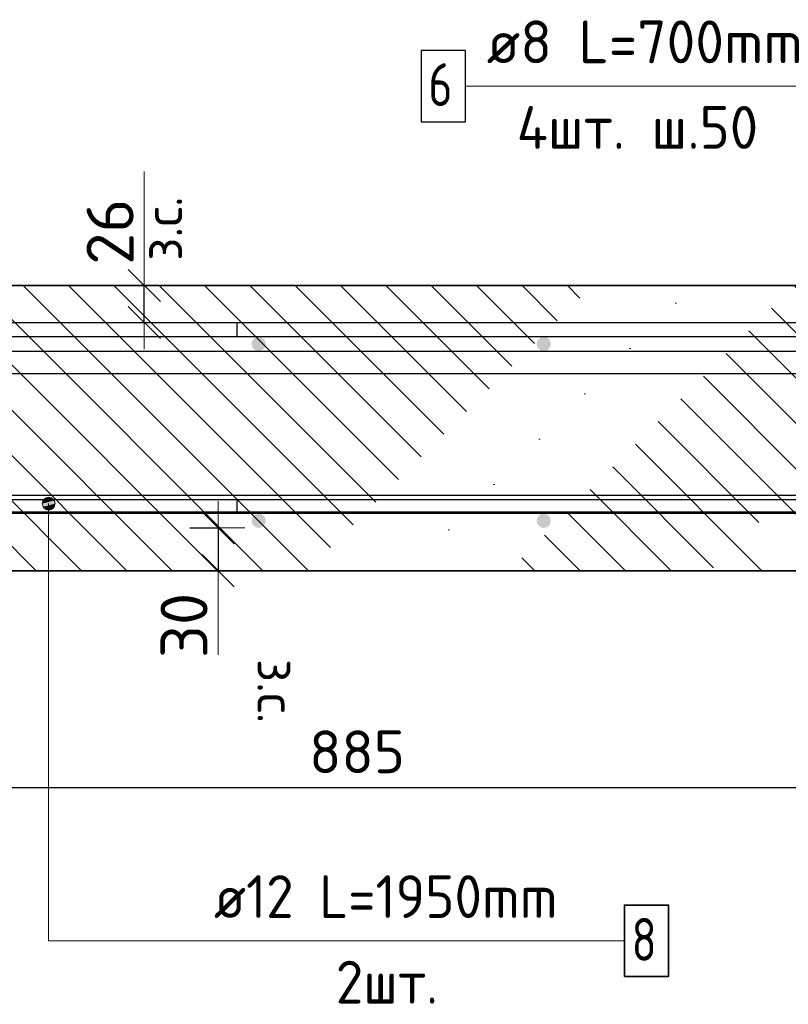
# Model space of a CAD drawing. Header units: metres. Extents: x -38 to 97, y -15 to 21.
# Tile 259 of 276: x 87.705 to 88.245, y -5.735 to -5.044. Entities that reach past the tile are written whole.
import ezdxf

# ---------------------------------------------------------------- set-up
doc = ezdxf.new("R2010")
doc.units = ezdxf.units.M
doc.header["$PDMODE"] = 65
for name, color, linetype, lineweight in [('XR$4$Арм. стержнями верхней зоны', 180, 'Continuous', 35), ('XR$4$Арм. стержнями нижней зоны', 180, 'Continuous', 35), ('XR$4$Арм.стержн. Арматура края', 96, 'Continuous', 35), ('XR$4$Арм.стержн. Хомут', 240, 'Continuous', 35), ('XR$4$Арм.стержн.горизонт. 1', 180, 'Continuous', 35), ('XR$4$Арм.стержн.горизонт. 2', 202, 'Continuous', 35), ('XR$4$Размерная линия (1)', 7, 'Continuous', 13), ('XR$4$Размерная линия_ общее', 7, 'Continuous', 13), ('XR$5$Арм. стержнями верхней зоны', 180, 'Continuous', 35), ('XR$5$Арм. стержнями нижней зоны', 180, 'Continuous', 35), ('XR$5$Арм.стержн. Арматура края', 96, 'Continuous', 35), ('XR$5$Арм.стержн. Хомут', 240, 'Continuous', 35), ('XR$5$Арм.стержн.горизонт. 1', 180, 'Continuous', 35), ('XR$5$Арм.стержн.горизонт. 2', 202, 'Continuous', 35), ('XR$5$Размерная линия (1)', 7, 'Continuous', 13), ('XR$5$Размерная линия_ общее', 7, 'Continuous', 13)]:
    doc.layers.add(name, color=color, linetype=linetype, lineweight=lineweight)
doc.styles.add('ISOCPEUR', font='txt')
doc.dimstyles.new('DIMSTYLE_11', dxfattribs={"dimtxt": 0.033, "dimasz": 0.0375, "dimexe": 0, "dimexo": 0, "dimgap": 0.0165, "dimtad": 2, "dimdec": 0, "dimlfac": 1000, "dimrnd": 1, "dimzin": 12, "dimdsep": 46, "dimtxsty": 'ISOCPEUR', "dimblk1": 'ALL_ML_STRICH', "dimblk2": 'ALL_ML_STRICH', "dimsah": 1, "dimcen": 0, "dimclrd": 7, "dimclre": 256, "dimclrt": 7, "dimadec": 0, "dimazin": 0, "dimtfac": 1, "dimtdec": 0, "dimtix": 1, "dimtmove": 2, "dimatfit": 3, "dimfxl": 0, "dimtvp": 1.2, "dimtzin": 0, "dimlwd": 0, "dimlwe": -3, "dimarcsym": 0})
doc.dimstyles.new('DIMSTYLE_24', dxfattribs={"dimtxt": 0.03, "dimasz": 0.03, "dimexe": 0, "dimexo": 0, "dimgap": 0.015, "dimtad": 2, "dimdec": 0, "dimlfac": 1000, "dimrnd": 5, "dimzin": 12, "dimdsep": 46, "dimtxsty": 'ISOCPEUR', "dimblk1": 'ALL_ML_STRICH', "dimblk2": 'ALL_ML_STRICH', "dimsah": 1, "dimcen": 0, "dimclrd": 7, "dimclre": 256, "dimclrt": 7, "dimadec": 0, "dimazin": 0, "dimtfac": 1, "dimtdec": 0, "dimtix": 1, "dimtmove": 2, "dimatfit": 3, "dimfxl": 0, "dimtzin": 0, "dimlwd": 0, "dimlwe": -3, "dimarcsym": 0})
pattern_1 = [(135, (0, 0), (-0.031819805, -0.031819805), [0.4, -0.05, 0, -0.05]), (135, (-0.01591, -0.01591), (-0.031819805, -0.031819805), [0.8, -0.1, 0.1, -0.1])]

# ---------------------------------------------------------------- blocks, each defined once
blk = doc.blocks.new('ALL_ML_STRICH')
at = {"color": 0, "linetype": 'ByBlock', "lineweight": -2}
for p, q in [((0, -0.5), (0, 0.5)), ((-0.3, -0.3), (0.3, 0.3)), ((-1, 0), (0.5, 0))]:
    blk.add_line(p, q, dxfattribs=at)
blk = doc.blocks.new('*D366')
at = {"layer": 'DEFPOINTS', "color": 7, "linetype": 'Continuous', "lineweight": 13, "transparency": 33554687}
for p in [(87.80471, -5.40081), (87.8447, -5.40081), (87.80471, -5.43081)]:
    blk.add_point(p, dxfattribs=at)
at = {"layer": 'XR$4$Размерная линия_ общее', "color": 253, "linetype": 'Continuous', "lineweight": -2, "true_color": 0xa0a0a0, "transparency": 33554687}
for p, q in [((87.82471, -5.40081), (87.8447, -5.40081)), ((87.82471, -5.43081), (87.8447, -5.43081))]:
    blk.add_line(p, q, dxfattribs=at)
at = {"layer": 'XR$4$Размерная линия_ общее', "color": 7, "linetype": 'Continuous', "lineweight": -2, "transparency": 33554687}
blk.add_line((87.8447, -5.40081), (87.8447, -5.43081), dxfattribs=at)
at = {"layer": 'XR$4$Размерная линия_ общее', "color": 7, "linetype": 'Continuous', "lineweight": 13, "transparency": 33554687, "xscale": 0.0375, "yscale": 0.0375, "zscale": 0.0375}
for p, rotation in [((87.8447, -5.40081), 90), ((87.8447, -5.43081), 270)]:
    blk.add_blockref('ALL_ML_STRICH', p, dxfattribs=dict(at, rotation=rotation))
at = {"layer": 'XR$4$Размерная линия_ общее', "color": 7, "linetype": 'Continuous', "lineweight": 13, "transparency": 33554687, "insert": (87.8207, -5.46923), "char_height": 0.033, "width": 0.066, "attachment_point": 5, "rotation": 90, "style": 'ISOCPEUR'}
blk.add_mtext('\\A1;{30}', dxfattribs=at)
at = {"layer": 'XR$4$Размерная линия_ общее', "color": 7, "linetype": 'Continuous', "lineweight": 13, "transparency": 33554687, "insert": (87.89924, -5.49272), "char_height": 0.027, "width": 0.00135, "attachment_point": 1, "rotation": 270, "line_spacing_factor": 0.60241, "style": 'ISOCPEUR'}
blk.add_mtext('з.с.', dxfattribs=at)
blk = doc.blocks.new('*D475')
at = {"layer": 'DEFPOINTS', "color": 7, "linetype": 'Continuous', "lineweight": 13, "transparency": 33554687}
for p in [(87.75284, -5.23081), (87.75284, -5.25681), (87.79283, -5.25681)]:
    blk.add_point(p, dxfattribs=at)
at = {"layer": 'XR$4$Размерная линия_ общее', "color": 253, "linetype": 'Continuous', "lineweight": -2, "true_color": 0xa0a0a0, "transparency": 33554687}
for p, q in [((87.77284, -5.23081), (87.79283, -5.23081)), ((87.77284, -5.25681), (87.79283, -5.25681))]:
    blk.add_line(p, q, dxfattribs=at)
at = {"layer": 'XR$4$Размерная линия_ общее', "color": 7, "linetype": 'Continuous', "lineweight": -2, "transparency": 33554687}
blk.add_line((87.79283, -5.25681), (87.79283, -5.23081), dxfattribs=at)
at = {"layer": 'XR$4$Размерная линия_ общее', "color": 7, "linetype": 'Continuous', "lineweight": 13, "transparency": 33554687, "xscale": 0.0375, "yscale": 0.0375, "zscale": 0.0375}
for p, rotation in [((87.79283, -5.23081), 90), ((87.79283, -5.25681), 270)]:
    blk.add_blockref('ALL_ML_STRICH', p, dxfattribs=dict(at, rotation=rotation))
at = {"layer": 'XR$4$Размерная линия_ общее', "color": 7, "linetype": 'Continuous', "lineweight": 13, "transparency": 33554687, "insert": (87.79236, -5.21345), "char_height": 0.027, "width": 0.00135, "attachment_point": 1, "rotation": 90, "line_spacing_factor": 0.60241, "style": 'ISOCPEUR'}
blk.add_mtext('з.с.', dxfattribs=at)
at = {"layer": 'XR$4$Размерная линия_ общее', "color": 7, "linetype": 'Continuous', "lineweight": 13, "transparency": 33554687, "insert": (87.76883, -5.19308), "char_height": 0.033, "width": 0.066, "attachment_point": 5, "rotation": 90, "style": 'ISOCPEUR'}
blk.add_mtext('\\A1;{26}', dxfattribs=at)
blk = doc.blocks.new('*D521')
at = {"layer": 'DEFPOINTS', "color": 7, "linetype": 'Continuous', "lineweight": 13, "transparency": 33554687}
for p in [(87.49808, -5.37781), (88.38308, -5.43081), (87.49808, -5.58282)]:
    blk.add_point(p, dxfattribs=at)
at = {"layer": 'XR$4$Размерная линия (1)', "color": 9, "linetype": 'Continuous', "lineweight": -2, "true_color": 0xc7c7c7, "transparency": 33554687}
for p, q in [((87.49808, -5.39781), (87.49808, -5.58282)), ((88.38308, -5.45081), (88.38308, -5.58282))]:
    blk.add_line(p, q, dxfattribs=at)
at = {"layer": 'XR$4$Размерная линия (1)', "color": 7, "linetype": 'Continuous', "lineweight": -2, "transparency": 33554687}
blk.add_line((87.49808, -5.58282), (88.38308, -5.58282), dxfattribs=at)
at = {"layer": 'XR$4$Размерная линия (1)', "color": 7, "linetype": 'Continuous', "lineweight": 13, "transparency": 33554687, "xscale": 0.03, "yscale": 0.03, "zscale": 0.03, "rotation": 180}
blk.add_blockref('ALL_ML_STRICH', (87.49808, -5.58282), dxfattribs=at)
at = {"layer": 'XR$4$Размерная линия (1)', "color": 7, "linetype": 'Continuous', "lineweight": 13, "transparency": 33554687, "xscale": 0.03, "yscale": 0.03, "zscale": 0.03}
blk.add_blockref('ALL_ML_STRICH', (88.38308, -5.58282), dxfattribs=at)
at = {"layer": 'XR$4$Размерная линия (1)', "color": 7, "linetype": 'Continuous', "lineweight": 13, "transparency": 33554687, "insert": (87.94208, -5.55782), "char_height": 0.03, "width": 0.09, "attachment_point": 5, "style": 'ISOCPEUR'}
blk.add_mtext('\\A1;{885}', dxfattribs=at)
blk = doc.blocks.new('*D752')
at = {"layer": 'DEFPOINTS', "color": 7, "linetype": 'Continuous', "lineweight": 13, "transparency": 33554687}
for p in [(87.80471, -5.40081), (87.8447, -5.40081), (87.80471, -5.43081)]:
    blk.add_point(p, dxfattribs=at)
at = {"layer": 'XR$5$Размерная линия_ общее', "color": 253, "linetype": 'Continuous', "lineweight": -2, "true_color": 0xa0a0a0, "transparency": 33554687}
for p, q in [((87.82471, -5.40081), (87.8447, -5.40081)), ((87.82471, -5.43081), (87.8447, -5.43081))]:
    blk.add_line(p, q, dxfattribs=at)
at = {"layer": 'XR$5$Размерная линия_ общее', "color": 7, "linetype": 'Continuous', "lineweight": -2, "transparency": 33554687}
blk.add_line((87.8447, -5.40081), (87.8447, -5.43081), dxfattribs=at)
at = {"layer": 'XR$5$Размерная линия_ общее', "color": 7, "linetype": 'Continuous', "lineweight": 13, "transparency": 33554687, "xscale": 0.0375, "yscale": 0.0375, "zscale": 0.0375}
for p, rotation in [((87.8447, -5.40081), 90), ((87.8447, -5.43081), 270)]:
    blk.add_blockref('ALL_ML_STRICH', p, dxfattribs=dict(at, rotation=rotation))
at = {"layer": 'XR$5$Размерная линия_ общее', "color": 7, "linetype": 'Continuous', "lineweight": 13, "transparency": 33554687, "insert": (87.8207, -5.46923), "char_height": 0.033, "width": 0.066, "attachment_point": 5, "rotation": 90, "style": 'ISOCPEUR'}
blk.add_mtext('\\A1;{30}', dxfattribs=at)
at = {"layer": 'XR$5$Размерная линия_ общее', "color": 7, "linetype": 'Continuous', "lineweight": 13, "transparency": 33554687, "insert": (87.89924, -5.49272), "char_height": 0.027, "width": 0.00135, "attachment_point": 1, "rotation": 270, "line_spacing_factor": 0.60241, "style": 'ISOCPEUR'}
blk.add_mtext('з.с.', dxfattribs=at)
blk = doc.blocks.new('*D798')
at = {"layer": 'DEFPOINTS', "color": 7, "linetype": 'Continuous', "lineweight": 13, "transparency": 33554687}
for p in [(87.75284, -5.23081), (87.75284, -5.25681), (87.79283, -5.25681)]:
    blk.add_point(p, dxfattribs=at)
at = {"layer": 'XR$5$Размерная линия_ общее', "color": 253, "linetype": 'Continuous', "lineweight": -2, "true_color": 0xa0a0a0, "transparency": 33554687}
for p, q in [((87.77284, -5.23081), (87.79283, -5.23081)), ((87.77284, -5.25681), (87.79283, -5.25681))]:
    blk.add_line(p, q, dxfattribs=at)
at = {"layer": 'XR$5$Размерная линия_ общее', "color": 7, "linetype": 'Continuous', "lineweight": -2, "transparency": 33554687}
blk.add_line((87.79283, -5.25681), (87.79283, -5.23081), dxfattribs=at)
at = {"layer": 'XR$5$Размерная линия_ общее', "color": 7, "linetype": 'Continuous', "lineweight": 13, "transparency": 33554687, "xscale": 0.0375, "yscale": 0.0375, "zscale": 0.0375}
for p, rotation in [((87.79283, -5.23081), 90), ((87.79283, -5.25681), 270)]:
    blk.add_blockref('ALL_ML_STRICH', p, dxfattribs=dict(at, rotation=rotation))
at = {"layer": 'XR$5$Размерная линия_ общее', "color": 7, "linetype": 'Continuous', "lineweight": 13, "transparency": 33554687, "insert": (87.79236, -5.21345), "char_height": 0.027, "width": 0.00135, "attachment_point": 1, "rotation": 90, "line_spacing_factor": 0.60241, "style": 'ISOCPEUR'}
blk.add_mtext('з.с.', dxfattribs=at)
at = {"layer": 'XR$5$Размерная линия_ общее', "color": 7, "linetype": 'Continuous', "lineweight": 13, "transparency": 33554687, "insert": (87.76883, -5.19308), "char_height": 0.033, "width": 0.066, "attachment_point": 5, "rotation": 90, "style": 'ISOCPEUR'}
blk.add_mtext('\\A1;{26}', dxfattribs=at)
blk = doc.blocks.new('*D809')
at = {"layer": 'DEFPOINTS', "color": 7, "linetype": 'Continuous', "lineweight": 13, "transparency": 33554687}
for p in [(87.49808, -5.37781), (88.38308, -5.43081), (87.49808, -5.58282)]:
    blk.add_point(p, dxfattribs=at)
at = {"layer": 'XR$5$Размерная линия (1)', "color": 9, "linetype": 'Continuous', "lineweight": -2, "true_color": 0xc7c7c7, "transparency": 33554687}
for p, q in [((87.49808, -5.39781), (87.49808, -5.58282)), ((88.38308, -5.45081), (88.38308, -5.58282))]:
    blk.add_line(p, q, dxfattribs=at)
at = {"layer": 'XR$5$Размерная линия (1)', "color": 7, "linetype": 'Continuous', "lineweight": -2, "transparency": 33554687}
blk.add_line((87.49808, -5.58282), (88.38308, -5.58282), dxfattribs=at)
at = {"layer": 'XR$5$Размерная линия (1)', "color": 7, "linetype": 'Continuous', "lineweight": 13, "transparency": 33554687, "xscale": 0.03, "yscale": 0.03, "zscale": 0.03, "rotation": 180}
blk.add_blockref('ALL_ML_STRICH', (87.49808, -5.58282), dxfattribs=at)
at = {"layer": 'XR$5$Размерная линия (1)', "color": 7, "linetype": 'Continuous', "lineweight": 13, "transparency": 33554687, "xscale": 0.03, "yscale": 0.03, "zscale": 0.03}
blk.add_blockref('ALL_ML_STRICH', (88.38308, -5.58282), dxfattribs=at)
at = {"layer": 'XR$5$Размерная линия (1)', "color": 7, "linetype": 'Continuous', "lineweight": 13, "transparency": 33554687, "insert": (87.94208, -5.55782), "char_height": 0.03, "width": 0.09, "attachment_point": 5, "style": 'ISOCPEUR'}
blk.add_mtext('\\A1;{885}', dxfattribs=at)

msp = doc.modelspace()

# ---------------------------------------------------------------- hatches: boundary and pattern name
at = {"linetype": 'Continuous', "lineweight": 13, "transparency": 33554687}
h = msp.add_hatch(dxfattribs=at)
h.set_pattern_fill('__________540', scale=0.015, style=0, pattern_type=2)
h.set_pattern_definition(pattern_1)
h.paths.add_polyline_path([(88.38308, -5.43081), (88.38308, -5.23081), (87.19134, -5.23081), (87.19134, -5.43081)], flags=0)
h = msp.add_hatch(dxfattribs=at)
h.set_pattern_fill('__________540', scale=0.015, style=0, pattern_type=2)
h.set_pattern_definition(pattern_1)
h.paths.add_polyline_path([(88.38308, -5.43081), (88.38308, -5.23081), (87.19134, -5.23081), (87.19134, -5.43081)], flags=0)
at = {"layer": 'XR$4$Арм. стержнями верхней зоны', "linetype": 'Continuous', "lineweight": 50, "transparency": 33554687}
for points in [[(87.87808, -5.27181), (87.8777, -5.2699), (87.87662, -5.26827), (87.875, -5.26719), (87.87308, -5.26681), (87.87117, -5.26719), (87.86955, -5.26827), (87.86846, -5.2699), (87.86808, -5.27181), (87.86846, -5.27372), (87.86955, -5.27535), (87.87117, -5.27643), (87.87308, -5.27681), (87.875, -5.27643), (87.87662, -5.27535), (87.8777, -5.27372)], [(88.07808, -5.27181), (88.0777, -5.2699), (88.07662, -5.26827), (88.075, -5.26719), (88.07308, -5.26681), (88.07117, -5.26719), (88.06955, -5.26827), (88.06846, -5.2699), (88.06808, -5.27181), (88.06846, -5.27372), (88.06955, -5.27535), (88.07117, -5.27643), (88.07308, -5.27681), (88.075, -5.27643), (88.07662, -5.27535), (88.0777, -5.27372)]]:
    msp.add_hatch(color=4, dxfattribs=at).paths.add_polyline_path(points)
at = {"layer": 'XR$4$Арм. стержнями нижней зоны', "linetype": 'Continuous', "lineweight": 50, "transparency": 33554687}
for points in [[(87.87808, -5.39581), (87.8777, -5.3939), (87.87662, -5.39227), (87.875, -5.39119), (87.87308, -5.39081), (87.87117, -5.39119), (87.86955, -5.39227), (87.86846, -5.3939), (87.86808, -5.39581), (87.86846, -5.39772), (87.86955, -5.39935), (87.87117, -5.40043), (87.87308, -5.40081), (87.875, -5.40043), (87.87662, -5.39935), (87.8777, -5.39772)], [(88.07808, -5.39581), (88.0777, -5.3939), (88.07662, -5.39227), (88.075, -5.39119), (88.07308, -5.39081), (88.07117, -5.39119), (88.06955, -5.39227), (88.06846, -5.3939), (88.06808, -5.39581), (88.06846, -5.39772), (88.06955, -5.39935), (88.07117, -5.40043), (88.07308, -5.40081), (88.075, -5.40043), (88.07662, -5.39935), (88.0777, -5.39772)]]:
    msp.add_hatch(color=4, dxfattribs=at).paths.add_polyline_path(points)
at = {"layer": 'XR$4$Арм.стержн.горизонт. 2', "linetype": 'Continuous', "lineweight": 13, "transparency": 33554687}
for points in [[(87.72118, -5.38381), (87.73018, -5.38381), (87.72955, -5.38156)], [(87.72118, -5.38381), (87.72955, -5.38156), (87.72181, -5.38156)], [(87.72118, -5.38381), (87.73018, -5.38381), (87.72955, -5.38156)], [(87.72118, -5.38381), (87.72955, -5.38156), (87.72181, -5.38156)], [(87.72181, -5.38606), (87.73018, -5.38381), (87.72118, -5.38381)], [(87.72181, -5.38606), (87.73018, -5.38381), (87.72118, -5.38381)], [(87.72181, -5.38156), (87.72955, -5.38156), (87.72793, -5.37994)], [(87.72181, -5.38156), (87.72793, -5.37994), (87.72343, -5.37994)], [(87.72181, -5.38156), (87.72955, -5.38156), (87.72793, -5.37994)], [(87.72181, -5.38156), (87.72793, -5.37994), (87.72343, -5.37994)], [(87.72181, -5.38606), (87.72955, -5.38606), (87.73018, -5.38381)], [(87.72181, -5.38606), (87.72955, -5.38606), (87.73018, -5.38381)], [(87.72343, -5.37994), (87.72793, -5.37994), (87.72568, -5.37931)], [(87.72343, -5.37994), (87.72793, -5.37994), (87.72568, -5.37931)], [(87.72343, -5.38768), (87.72955, -5.38606), (87.72181, -5.38606)], [(87.72343, -5.38768), (87.72955, -5.38606), (87.72181, -5.38606)], [(87.72343, -5.38768), (87.72793, -5.38768), (87.72955, -5.38606)], [(87.72343, -5.38768), (87.72793, -5.38768), (87.72955, -5.38606)], [(87.72793, -5.38768), (87.72343, -5.38768), (87.72568, -5.38831)], [(87.72793, -5.38768), (87.72343, -5.38768), (87.72568, -5.38831)]]:
    msp.add_hatch(color=7, dxfattribs=at).paths.add_polyline_path(points)
at = {"layer": 'XR$5$Арм. стержнями верхней зоны', "linetype": 'Continuous', "lineweight": 50, "transparency": 33554687}
for points in [[(87.87808, -5.27181), (87.8777, -5.2699), (87.87662, -5.26827), (87.875, -5.26719), (87.87308, -5.26681), (87.87117, -5.26719), (87.86955, -5.26827), (87.86846, -5.2699), (87.86808, -5.27181), (87.86846, -5.27372), (87.86955, -5.27535), (87.87117, -5.27643), (87.87308, -5.27681), (87.875, -5.27643), (87.87662, -5.27535), (87.8777, -5.27372)], [(88.07808, -5.27181), (88.0777, -5.2699), (88.07662, -5.26827), (88.075, -5.26719), (88.07308, -5.26681), (88.07117, -5.26719), (88.06955, -5.26827), (88.06846, -5.2699), (88.06808, -5.27181), (88.06846, -5.27372), (88.06955, -5.27535), (88.07117, -5.27643), (88.07308, -5.27681), (88.075, -5.27643), (88.07662, -5.27535), (88.0777, -5.27372)]]:
    msp.add_hatch(color=4, dxfattribs=at).paths.add_polyline_path(points)
at = {"layer": 'XR$5$Арм. стержнями нижней зоны', "linetype": 'Continuous', "lineweight": 50, "transparency": 33554687}
for points in [[(87.87808, -5.39581), (87.8777, -5.3939), (87.87662, -5.39227), (87.875, -5.39119), (87.87308, -5.39081), (87.87117, -5.39119), (87.86955, -5.39227), (87.86846, -5.3939), (87.86808, -5.39581), (87.86846, -5.39772), (87.86955, -5.39935), (87.87117, -5.40043), (87.87308, -5.40081), (87.875, -5.40043), (87.87662, -5.39935), (87.8777, -5.39772)], [(88.07808, -5.39581), (88.0777, -5.3939), (88.07662, -5.39227), (88.075, -5.39119), (88.07308, -5.39081), (88.07117, -5.39119), (88.06955, -5.39227), (88.06846, -5.3939), (88.06808, -5.39581), (88.06846, -5.39772), (88.06955, -5.39935), (88.07117, -5.40043), (88.07308, -5.40081), (88.075, -5.40043), (88.07662, -5.39935), (88.0777, -5.39772)]]:
    msp.add_hatch(color=4, dxfattribs=at).paths.add_polyline_path(points)
at = {"layer": 'XR$5$Арм.стержн.горизонт. 2', "linetype": 'Continuous', "lineweight": 13, "transparency": 33554687}
for points in [[(87.72118, -5.38381), (87.73018, -5.38381), (87.72955, -5.38156)], [(87.72118, -5.38381), (87.72955, -5.38156), (87.72181, -5.38156)], [(87.72118, -5.38381), (87.73018, -5.38381), (87.72955, -5.38156)], [(87.72118, -5.38381), (87.72955, -5.38156), (87.72181, -5.38156)], [(87.72181, -5.38606), (87.73018, -5.38381), (87.72118, -5.38381)], [(87.72181, -5.38606), (87.73018, -5.38381), (87.72118, -5.38381)], [(87.72181, -5.38156), (87.72955, -5.38156), (87.72793, -5.37994)], [(87.72181, -5.38156), (87.72793, -5.37994), (87.72343, -5.37994)], [(87.72181, -5.38156), (87.72955, -5.38156), (87.72793, -5.37994)], [(87.72181, -5.38156), (87.72793, -5.37994), (87.72343, -5.37994)], [(87.72181, -5.38606), (87.72955, -5.38606), (87.73018, -5.38381)], [(87.72181, -5.38606), (87.72955, -5.38606), (87.73018, -5.38381)], [(87.72343, -5.37994), (87.72793, -5.37994), (87.72568, -5.37931)], [(87.72343, -5.37994), (87.72793, -5.37994), (87.72568, -5.37931)], [(87.72343, -5.38768), (87.72955, -5.38606), (87.72181, -5.38606)], [(87.72343, -5.38768), (87.72955, -5.38606), (87.72181, -5.38606)], [(87.72343, -5.38768), (87.72793, -5.38768), (87.72955, -5.38606)], [(87.72343, -5.38768), (87.72793, -5.38768), (87.72955, -5.38606)], [(87.72793, -5.38768), (87.72343, -5.38768), (87.72568, -5.38831)], [(87.72793, -5.38768), (87.72343, -5.38768), (87.72568, -5.38831)]]:
    msp.add_hatch(color=7, dxfattribs=at).paths.add_polyline_path(points)

# ---------------------------------------------------------------- linework, layer by layer
at = {"color": 7, "linetype": 'Continuous', "lineweight": 13, "transparency": 33554687}
for p, q in [((87.79283, -5.23081), (87.79283, -5.15081)), ((87.79283, -5.23081), (87.79283, -5.15081)), ((87.8447, -5.43081), (87.8447, -5.48981)), ((87.8447, -5.43081), (87.8447, -5.48981))]:
    msp.add_line(p, q, dxfattribs=at)
at = {"color": 7, "linetype": 'Continuous', "lineweight": 35, "transparency": 33554687}
for p, q in [((88.38308, -5.23081), (87.19134, -5.23081)), ((88.38308, -5.23081), (87.19134, -5.23081)), ((87.19134, -5.43081), (88.38308, -5.43081)), ((87.19134, -5.43081), (88.38308, -5.43081))]:
    msp.add_line(p, q, dxfattribs=at)
at = {"layer": 'XR$4$Арм. стержнями верхней зоны', "color": 4, "linetype": 'Continuous', "lineweight": 25, "transparency": 33554687}
msp.add_lwpolyline([(87.18634, -5.25681), (88.35808, -5.25681), (88.35808, -5.26681), (87.18634, -5.26681), (87.18634, -5.25681)], dxfattribs=at)
msp.add_lwpolyline([(87.18634, -5.25681), (88.35808, -5.25681), (88.35808, -5.26681), (87.18634, -5.26681), (87.18634, -5.25681)], dxfattribs=at)
at = {"layer": 'XR$4$Арм. стержнями нижней зоны', "color": 4, "linetype": 'Continuous', "lineweight": 25, "transparency": 33554687}
msp.add_lwpolyline([(87.18634, -5.38081), (88.35808, -5.38081), (88.35808, -5.39081), (87.18634, -5.39081), (87.18634, -5.38081)], dxfattribs=at)
msp.add_lwpolyline([(87.18634, -5.38081), (88.35808, -5.38081), (88.35808, -5.39081), (87.18634, -5.39081), (87.18634, -5.38081)], dxfattribs=at)
at = {"layer": 'XR$4$Арм.стержн. Арматура края', "color": 4, "linetype": 'Continuous', "lineweight": 25, "transparency": 33554687}
for points in [[(88.32883, -5.26681), (87.85808, -5.26681), (87.85808, -5.25681), (88.32952, -5.25681)], [(88.32883, -5.26681), (87.85808, -5.26681), (87.85808, -5.25681), (88.32952, -5.25681)], [(87.85808, -5.38081), (88.32883, -5.38081)], [(88.32952, -5.39081), (87.85808, -5.39081), (87.85808, -5.38081)], [(87.85808, -5.38081), (88.32883, -5.38081)], [(88.32952, -5.39081), (87.85808, -5.39081), (87.85808, -5.38081)]]:
    msp.add_lwpolyline(points, dxfattribs=at)
at = {"layer": 'XR$4$Арм.стержн. Хомут', "color": 7, "linetype": 'Continuous', "lineweight": 13, "transparency": 33554687}
msp.add_line((88.01811, -5.09093), (88.38211, -5.09093), dxfattribs=at)
at = {"layer": 'XR$4$Арм.стержн. Хомут', "color": 7, "linetype": 'Continuous', "lineweight": 25, "transparency": 33554687}
msp.add_lwpolyline([(87.98711, -5.11593), (88.01811, -5.11593), (88.01811, -5.06593), (87.98711, -5.06593), (87.98711, -5.11593)], dxfattribs=at)
at = {"layer": 'XR$4$Арм.стержн.горизонт. 1', "color": 7, "linetype": 'Continuous', "lineweight": 25, "transparency": 33554687}
msp.add_lwpolyline([(89.60308, -5.29281), (87.26308, -5.29281), (87.26308, -5.27681), (89.60308, -5.27681), (89.60308, -5.29281)], dxfattribs=at)
msp.add_lwpolyline([(89.60308, -5.29281), (87.26308, -5.29281), (87.26308, -5.27681), (89.60308, -5.27681), (89.60308, -5.29281)], dxfattribs=at)
at = {"layer": 'XR$4$Арм.стержн.горизонт. 2', "color": 7, "linetype": 'Continuous', "lineweight": 13, "transparency": 33554687}
for p, q in [((87.72118, -5.38381), (87.72118, -5.38381)), ((87.72118, -5.38381), (87.72118, -5.38381)), ((87.72568, -5.37931), (87.72568, -5.37931)), ((87.72568, -5.37931), (87.72568, -5.37931)), ((87.72568, -5.69038), (87.72568, -5.38381)), ((87.72568, -5.69038), (87.72568, -5.38381)), ((87.73018, -5.38381), (87.73018, -5.38381)), ((87.73018, -5.38381), (87.73018, -5.38381)), ((87.72568, -5.38831), (87.72568, -5.38831)), ((87.72568, -5.38831), (87.72568, -5.38831)), ((87.72568, -5.69038), (88.12968, -5.69038))]:
    msp.add_line(p, q, dxfattribs=at)
at = {"layer": 'XR$4$Арм.стержн.горизонт. 2', "color": 34, "linetype": 'Continuous', "lineweight": 25, "transparency": 33554687}
msp.add_lwpolyline([(87.49808, -5.37781), (89.44808, -5.37781), (89.44808, -5.38981), (87.49808, -5.38981), (87.49808, -5.37781)], dxfattribs=at)
msp.add_lwpolyline([(87.49808, -5.37781), (89.44808, -5.37781), (89.44808, -5.38981), (87.49808, -5.38981), (87.49808, -5.37781)], dxfattribs=at)
at = {"layer": 'XR$4$Арм.стержн.горизонт. 2', "color": 7, "linetype": 'Continuous', "lineweight": 35, "transparency": 33554687}
msp.add_lwpolyline([(88.12968, -5.71538), (88.16068, -5.71538), (88.16068, -5.66538), (88.12968, -5.66538), (88.12968, -5.71538)], dxfattribs=at)
at = {"layer": 'XR$4$Арм.стержн.горизонт. 2', "color": 7, "linetype": 'Continuous', "lineweight": 13, "transparency": 33554687}
msp.add_circle((87.72568, -5.38381), 0.0045, dxfattribs=at)
msp.add_circle((87.72568, -5.38381), 0.0045, dxfattribs=at)
at = {"layer": 'XR$5$Арм. стержнями верхней зоны', "color": 4, "linetype": 'Continuous', "lineweight": 25, "transparency": 33554687}
msp.add_lwpolyline([(87.18634, -5.25681), (88.35808, -5.25681), (88.35808, -5.26681), (87.18634, -5.26681), (87.18634, -5.25681)], dxfattribs=at)
msp.add_lwpolyline([(87.18634, -5.25681), (88.35808, -5.25681), (88.35808, -5.26681), (87.18634, -5.26681), (87.18634, -5.25681)], dxfattribs=at)
at = {"layer": 'XR$5$Арм. стержнями нижней зоны', "color": 4, "linetype": 'Continuous', "lineweight": 25, "transparency": 33554687}
msp.add_lwpolyline([(87.18634, -5.38081), (88.35808, -5.38081), (88.35808, -5.39081), (87.18634, -5.39081), (87.18634, -5.38081)], dxfattribs=at)
msp.add_lwpolyline([(87.18634, -5.38081), (88.35808, -5.38081), (88.35808, -5.39081), (87.18634, -5.39081), (87.18634, -5.38081)], dxfattribs=at)
at = {"layer": 'XR$5$Арм.стержн. Арматура края', "color": 4, "linetype": 'Continuous', "lineweight": 25, "transparency": 33554687}
for points in [[(88.32883, -5.26681), (87.85808, -5.26681), (87.85808, -5.25681), (88.32952, -5.25681)], [(88.32883, -5.26681), (87.85808, -5.26681), (87.85808, -5.25681), (88.32952, -5.25681)], [(87.85808, -5.38081), (88.32883, -5.38081)], [(88.32952, -5.39081), (87.85808, -5.39081), (87.85808, -5.38081)], [(87.85808, -5.38081), (88.32883, -5.38081)], [(88.32952, -5.39081), (87.85808, -5.39081), (87.85808, -5.38081)]]:
    msp.add_lwpolyline(points, dxfattribs=at)
at = {"layer": 'XR$5$Арм.стержн. Хомут', "color": 7, "linetype": 'Continuous', "lineweight": 13, "transparency": 33554687}
msp.add_line((88.01811, -5.09093), (88.38211, -5.09093), dxfattribs=at)
at = {"layer": 'XR$5$Арм.стержн. Хомут', "color": 7, "linetype": 'Continuous', "lineweight": 25, "transparency": 33554687}
msp.add_lwpolyline([(87.98711, -5.11593), (88.01811, -5.11593), (88.01811, -5.06593), (87.98711, -5.06593), (87.98711, -5.11593)], dxfattribs=at)
at = {"layer": 'XR$5$Арм.стержн.горизонт. 1', "color": 7, "linetype": 'Continuous', "lineweight": 25, "transparency": 33554687}
msp.add_lwpolyline([(89.60308, -5.29281), (87.26308, -5.29281), (87.26308, -5.27681), (89.60308, -5.27681), (89.60308, -5.29281)], dxfattribs=at)
msp.add_lwpolyline([(89.60308, -5.29281), (87.26308, -5.29281), (87.26308, -5.27681), (89.60308, -5.27681), (89.60308, -5.29281)], dxfattribs=at)
at = {"layer": 'XR$5$Арм.стержн.горизонт. 2', "color": 7, "linetype": 'Continuous', "lineweight": 13, "transparency": 33554687}
for p, q in [((87.72118, -5.38381), (87.72118, -5.38381)), ((87.72118, -5.38381), (87.72118, -5.38381)), ((87.72568, -5.37931), (87.72568, -5.37931)), ((87.72568, -5.37931), (87.72568, -5.37931)), ((87.72568, -5.69038), (87.72568, -5.38381)), ((87.72568, -5.69038), (87.72568, -5.38381)), ((87.73018, -5.38381), (87.73018, -5.38381)), ((87.73018, -5.38381), (87.73018, -5.38381)), ((87.72568, -5.38831), (87.72568, -5.38831)), ((87.72568, -5.38831), (87.72568, -5.38831)), ((87.72568, -5.69038), (88.12968, -5.69038))]:
    msp.add_line(p, q, dxfattribs=at)
at = {"layer": 'XR$5$Арм.стержн.горизонт. 2', "color": 34, "linetype": 'Continuous', "lineweight": 25, "transparency": 33554687}
msp.add_lwpolyline([(87.49808, -5.37781), (89.44808, -5.37781), (89.44808, -5.38981), (87.49808, -5.38981), (87.49808, -5.37781)], dxfattribs=at)
msp.add_lwpolyline([(87.49808, -5.37781), (89.44808, -5.37781), (89.44808, -5.38981), (87.49808, -5.38981), (87.49808, -5.37781)], dxfattribs=at)
at = {"layer": 'XR$5$Арм.стержн.горизонт. 2', "color": 7, "linetype": 'Continuous', "lineweight": 35, "transparency": 33554687}
msp.add_lwpolyline([(88.12968, -5.71538), (88.16068, -5.71538), (88.16068, -5.66538), (88.12968, -5.66538), (88.12968, -5.71538)], dxfattribs=at)
at = {"layer": 'XR$5$Арм.стержн.горизонт. 2', "color": 7, "linetype": 'Continuous', "lineweight": 13, "transparency": 33554687}
msp.add_circle((87.72568, -5.38381), 0.0045, dxfattribs=at)
msp.add_circle((87.72568, -5.38381), 0.0045, dxfattribs=at)

# ---------------------------------------------------------------- texts
at = {"layer": 'XR$4$Арм.стержн. Хомут', "color": 7, "linetype": 'Continuous', "lineweight": 25, "transparency": 33554687, "char_height": 0.03, "attachment_point": 7, "style": 'ISOCPEUR'}
for s, insert, width in [('\\W0.98;ø8 L=700mm ', (88.03311, -5.07493), 0.2575264), ('\\W0.78;6', (87.99211, -5.10493), 0.0326407), ('\\W0.97;4шт. ш.50 ', (88.05411, -5.13493), 0.2154876)]:
    msp.add_mtext(s, dxfattribs=dict(at, insert=insert, width=width))
at = {"layer": 'XR$4$Арм.стержн.горизонт. 2', "color": 7, "linetype": 'Continuous', "lineweight": 25, "transparency": 33554687, "char_height": 0.03, "attachment_point": 7, "style": 'ISOCPEUR'}
for s, insert, width in [('\\W0.94;ø12 L=1950mm ', (87.84168, -5.67438), 0.2869609), ('\\W0.78;8', (88.13468, -5.70438), 0.0326407), ('\\W0.94;2шт. ', (87.92718, -5.73438), 0.1161286)]:
    msp.add_mtext(s, dxfattribs=dict(at, insert=insert, width=width))
at = {"layer": 'XR$5$Арм.стержн. Хомут', "color": 7, "linetype": 'Continuous', "lineweight": 25, "transparency": 33554687, "char_height": 0.03, "attachment_point": 7, "style": 'ISOCPEUR'}
for s, insert, width in [('\\W0.98;ø8 L=700mm ', (88.03311, -5.07493), 0.2575264), ('\\W0.78;6', (87.99211, -5.10493), 0.0326407), ('\\W0.97;4шт. ш.50 ', (88.05411, -5.13493), 0.2154876)]:
    msp.add_mtext(s, dxfattribs=dict(at, insert=insert, width=width))
at = {"layer": 'XR$5$Арм.стержн.горизонт. 2', "color": 7, "linetype": 'Continuous', "lineweight": 25, "transparency": 33554687, "char_height": 0.03, "attachment_point": 7, "style": 'ISOCPEUR'}
for s, insert, width in [('\\W0.94;ø12 L=1950mm ', (87.84168, -5.67438), 0.2869609), ('\\W0.78;8', (88.13468, -5.70438), 0.0326407), ('\\W0.94;2шт. ', (87.92718, -5.73438), 0.1161286)]:
    msp.add_mtext(s, dxfattribs=dict(at, insert=insert, width=width))

# ---------------------------------------------------------------- dimensions: what is measured, and where the dimension line sits
at = {"layer": 'XR$4$Размерная линия (1)', "color": 7, "linetype": 'Continuous', "lineweight": 13, "transparency": 33554687}
dim = msp.add_linear_dim(base=(88.38308, -5.58282), p1=(87.49808, -5.39781), p2=(88.38308, -5.45081), dimstyle='DIMSTYLE_24', override={"dimpost": '<>', "dimclrd": 7, "dimclre": 9, "dimclrt": 7, "dimlwd": 0, "dimlwe": 65533}, dxfattribs=at)
dim.commit()
dim.dimension.update_dxf_attribs({"geometry": '*D521', "text_midpoint": (87.94208, -5.55782), "dimtype": 160})
at = {"layer": 'XR$4$Размерная линия_ общее', "color": 7, "linetype": 'Continuous', "lineweight": 13, "transparency": 33554687}
for base, p1, p2, angle, picture, middle in [((87.79283, -5.23081), (87.77284, -5.25681), (87.77284, -5.23081), 90, '*D475', (87.76883, -5.19308)), ((87.8447, -5.43081), (87.82471, -5.40081), (87.82471, -5.43081), 270, '*D366', (87.8207, -5.46923))]:
    dim = msp.add_linear_dim(base=base, p1=p1, p2=p2, angle=angle, text='<>\\Xз.с.', dimstyle='DIMSTYLE_11', override={"dimpost": '<>', "dimclrd": 7, "dimclre": 253, "dimclrt": 7, "dimlwd": 0, "dimlwe": 65533}, dxfattribs=at)
    dim.commit()
    dim.dimension.update_dxf_attribs({"geometry": picture, "text_midpoint": middle, "dimtype": 160})
at = {"layer": 'XR$5$Размерная линия (1)', "color": 7, "linetype": 'Continuous', "lineweight": 13, "transparency": 33554687}
dim = msp.add_linear_dim(base=(88.38308, -5.58282), p1=(87.49808, -5.39781), p2=(88.38308, -5.45081), dimstyle='DIMSTYLE_24', override={"dimpost": '<>', "dimclrd": 7, "dimclre": 9, "dimclrt": 7, "dimlwd": 0, "dimlwe": 65533}, dxfattribs=at)
dim.commit()
dim.dimension.update_dxf_attribs({"geometry": '*D809', "text_midpoint": (87.94208, -5.55782), "dimtype": 160})
at = {"layer": 'XR$5$Размерная линия_ общее', "color": 7, "linetype": 'Continuous', "lineweight": 13, "transparency": 33554687}
for base, p1, p2, angle, picture, middle in [((87.79283, -5.23081), (87.77284, -5.25681), (87.77284, -5.23081), 90, '*D798', (87.76883, -5.19308)), ((87.8447, -5.43081), (87.82471, -5.40081), (87.82471, -5.43081), 270, '*D752', (87.8207, -5.46923))]:
    dim = msp.add_linear_dim(base=base, p1=p1, p2=p2, angle=angle, text='<>\\Xз.с.', dimstyle='DIMSTYLE_11', override={"dimpost": '<>', "dimclrd": 7, "dimclre": 253, "dimclrt": 7, "dimlwd": 0, "dimlwe": 65533}, dxfattribs=at)
    dim.commit()
    dim.dimension.update_dxf_attribs({"geometry": picture, "text_midpoint": middle, "dimtype": 160})

doc.saveas('drawing.dxf')
